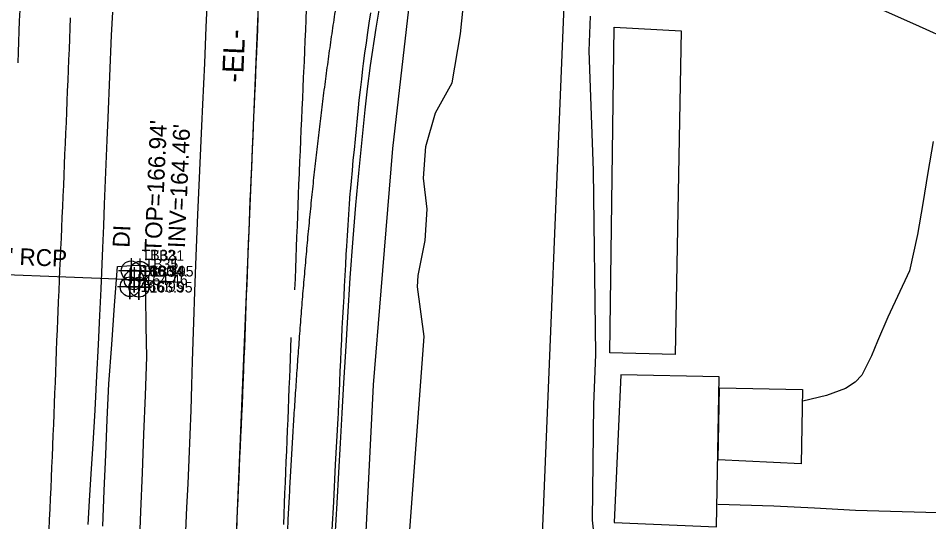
# Model space of a CAD drawing. Extents: x 2262665 to 2270527, y 505476 to 514960.
# Drawn here: x 2266301.8 to 2266517.9, y 511144.5 to 511264.1 of the extents above; entities that cross this region are included whole.
import ezdxf

# ---------------------------------------------------------------- set-up
doc = ezdxf.new("R2010")
doc.units = 0
for name, color, linetype in [('Exist Building', 7, 'Continuous'), ('Exist Building Metal Canopy', 7, 'Continuous'), ('Exist Guardrail', 7, 'Continuous'), ('Exist Horizontal Alignment', 7, 'Continuous'), ('Exist Horizontal Alignment Direction Label', 7, 'Continuous'), ('Exist Right of Way Control of Access Line', 7, 'Continuous'), ('Exist Roads EOP', 7, 'Continuous'), ('Exist Roads EOT', 7, 'Continuous'), ('Exist Roads Soil', 7, 'Continuous'), ('Exist Structure Minor Drop Inlet', 7, 'Continuous'), ('Exist Structure Minor Drop Inlet Cogo Elevation', 7, 'Continuous'), ('Exist Structure Minor Drop Inlet Cogo Number', 7, 'Continuous'), ('Exist Structure Minor Drop Inlet Cogo Point CELL', 7, 'Continuous'), ('Exist Structure Minor Drop Inlet Text', 7, 'Continuous'), ('Exist Structure Minor Drop Inlet Top Elevation', 7, 'Continuous'), ('Exist Structure Minor Paved Ditch or Gutter', 7, 'Continuous'), ('Exist Structure Minor Pipes RCP 15 Inch', 7, 'Continuous'), ('Exist Structure Minor Pipes RCP 15 Inch Cogo Elevation', 7, 'Continuous'), ('Exist Structure Minor Pipes RCP 15 Inch Cogo Number', 7, 'Continuous'), ('Exist Structure Minor Pipes RCP 15 Inch Cogo Point CELL', 7, 'Continuous'), ('Exist Structure Minor Pipes RCP 15 Inch Invert', 7, 'Continuous'), ('Exist Structure Minor Pipes RCP 15 Inch Leader', 7, 'Continuous'), ('Exist Structure Minor Pipes RCP 15 Inch Text', 7, 'Continuous'), ('Exist Vegetation Woods Line', 7, 'Continuous')]:
    doc.layers.add(name, color=color, linetype=linetype)

msp = doc.modelspace()

# ---------------------------------------------------------------- linework, layer by layer
at = {"layer": 'Exist Building'}
for points in [[(2266459.19, 511261.1), (2266457.71, 511184.22), (2266442.21, 511184.55), (2266443.29, 511261.94)], [(2266468.19, 511178.87), (2266444.83, 511179.36), (2266443.23, 511144.28), (2266467.52, 511143.3)]]:
    msp.add_lwpolyline(points, close=True, dxfattribs=at)
at = {"layer": 'Exist Building Metal Canopy'}
msp.add_line((2266467.96, 511159.16), (2266468.29, 511176.31), dxfattribs=at)
msp.add_lwpolyline([(2266468.29, 511176.31), (2266487.99, 511175.87), (2266487.61, 511158.22), (2266467.96, 511159.16)], dxfattribs=at)
at = {"layer": 'Exist Guardrail'}
for points in [[(2266406.46, 511325.92), (2266400.4, 511299.72), (2266394.43, 511266.2), (2266390.64, 511233.16), (2266387.86, 511199.31), (2266386.05, 511177.01)], [(2266386.05, 511177.01), (2266384.09, 511137.33), (2266382.38, 511095.64), (2266381.07, 511065.11), (2266379.7, 511023.62), (2266378.67, 510996.8), (2266377.39, 510973.73), (2266375.61, 510945.1), (2266373.59, 510916.94), (2266371.74, 510887.96), (2266369.96, 510877.24), (2266367.38, 510848.1), (2266364.94, 510828.18), (2266362.42, 510814.47), (2266358.2, 510794.16), (2266353.87, 510772.24), (2266351.14, 510754.77), (2266349.86, 510743.06), (2266349.27, 510726.11)]]:
    msp.add_lwpolyline(points, dxfattribs=at)
at = {"layer": 'Exist Horizontal Alignment'}
msp.add_line((2266320.5, 510340.11), (2266385.32, 511909.14), dxfattribs=at)
msp.add_spline([(2266363.55, 511093.37), (2266363.67, 511096.07), (2266363.78, 511098.77), (2266363.9, 511101.47), (2266364.01, 511104.17), (2266364.12, 511106.87), (2266364.24, 511109.57), (2266364.36, 511112.27), (2266364.47, 511114.97), (2266364.59, 511117.67), (2266364.71, 511120.37), (2266364.83, 511123.07), (2266364.96, 511125.77), (2266365.08, 511128.47), (2266365.21, 511131.17), (2266365.33, 511133.87), (2266365.47, 511136.57), (2266365.6, 511139.27), (2266365.73, 511141.97), (2266365.87, 511144.67), (2266366.01, 511147.37), (2266366.16, 511150.07), (2266366.3, 511152.77), (2266366.45, 511155.46), (2266366.6, 511158.16), (2266366.76, 511160.86), (2266366.92, 511163.56), (2266367.08, 511166.26), (2266367.25, 511168.95), (2266367.42, 511171.65), (2266367.6, 511174.35), (2266367.78, 511177.04), (2266367.96, 511179.74), (2266368.15, 511182.44), (2266368.35, 511185.13), (2266368.55, 511187.83), (2266368.75, 511190.52), (2266368.96, 511193.22), (2266369.17, 511195.91), (2266369.39, 511198.61), (2266369.62, 511201.3), (2266369.85, 511203.99), (2266370.09, 511206.68), (2266370.33, 511209.38), (2266370.58, 511212.07), (2266370.84, 511214.76), (2266371.1, 511217.45), (2266371.37, 511220.14), (2266371.64, 511222.83), (2266371.92, 511225.51), (2266372.21, 511228.2), (2266372.51, 511230.89), (2266372.81, 511233.57), (2266373.12, 511236.26), (2266373.44, 511238.94), (2266373.77, 511241.62), (2266374.1, 511244.31), (2266374.45, 511246.99), (2266374.8, 511249.67), (2266375.16, 511252.35), (2266375.52, 511255.02), (2266375.9, 511257.7), (2266376.28, 511260.38), (2266376.68, 511263.05), (2266377.08, 511265.72), (2266377.49, 511268.39), (2266377.91, 511271.06), (2266378.34, 511273.73), (2266378.78, 511276.4), (2266379.23, 511279.06), (2266379.69, 511281.73), (2266380.16, 511284.39), (2266380.64, 511287.05), (2266381.13, 511289.71), (2266381.63, 511292.36)], degree=3, dxfattribs=at)
at = {"layer": 'Exist Right of Way Control of Access Line'}
msp.add_line((2266413.07, 510822.98), (2266434.35, 511338.09), dxfattribs=at)
at = {"layer": 'Exist Roads EOP'}
for points in [[(2266346.61, 511268.77), (2266346.35, 511261.93), (2266345.98, 511253.37), (2266345.54, 511243.61), (2266345.31, 511238.49), (2266345.07, 511233.21), (2266344.83, 511227.88), (2266344.6, 511222.63), (2266344.37, 511217.46), (2266343.94, 511207.54), (2266343.61, 511199.14), (2266343.37, 511191.89), (2266343.1, 511182.57), (2266342.95, 511176.93), (2266342.77, 511170.99), (2266342.56, 511165.11), (2266342.32, 511159.28), (2266342.05, 511153.51), (2266341.78, 511147.82), (2266341.53, 511142.21)], [(2266318.39, 511143.84), (2266318.75, 511149.43), (2266319.14, 511155.82), (2266319.57, 511163.01), (2266320.03, 511171), (2266320.47, 511179.09), (2266320.86, 511186.59), (2266321.2, 511193.49), (2266321.48, 511199.79), (2266321.89, 511209.53), (2266322.1, 511214.75), (2266322.3, 511219.88), (2266322.69, 511229.39), (2266322.93, 511235.07), (2266323.15, 511240.44), (2266323.53, 511250.23), (2266323.96, 511260.07), (2266324.23, 511265.52)], [(2266387.53, 511266.89), (2266386.7, 511261.69), (2266385.34, 511252.83), (2266384.6, 511247.26), (2266384.06, 511242.28), (2266383.32, 511235.18), (2266382.53, 511227.23), (2266381.86, 511219.7), (2266381.22, 511211.71), (2266380.54, 511202.4), (2266379.92, 511193.04), (2266379.45, 511184.91), (2266379.04, 511177.48), (2266378.62, 511170.24), (2266378.2, 511163.14), (2266377.8, 511156.18), (2266377.4, 511148.91), (2266376.97, 511140.93)]]:
    msp.add_lwpolyline(points, dxfattribs=at)
at = {"layer": 'Exist Roads EOT'}
for points in [[(2266301.78, 511253.49), (2266301.87, 511255.98), (2266301.96, 511258.48), (2266302.05, 511260.98), (2266302.14, 511263.47), (2266302.23, 511265.97)], [(2266370.17, 511266.24), (2266370.06, 511263.74), (2266369.95, 511261.25), (2266369.85, 511258.75), (2266369.74, 511256.25), (2266369.64, 511253.76), (2266369.58, 511252.51), (2266369.47, 511250.01), (2266369.36, 511247.51), (2266369.25, 511245.02), (2266369.14, 511242.52), (2266369.02, 511240.03), (2266368.91, 511237.53), (2266368.8, 511235.03), (2266368.69, 511232.54), (2266368.58, 511230.04), (2266368.46, 511227.55), (2266368.45, 511227.13), (2266368.35, 511224.64), (2266368.26, 511222.14), (2266368.16, 511219.64), (2266368.07, 511217.15), (2266367.97, 511214.65), (2266367.88, 511212.15), (2266367.78, 511209.65), (2266367.69, 511207.16), (2266367.59, 511204.66), (2266367.5, 511202.16), (2266367.4, 511199.67), (2266367.4, 511199.57)], [(2266385.38, 511265.38), (2266385.01, 511262.91), (2266384.68, 511260.71), (2266384.35, 511258.23), (2266384.02, 511255.76), (2266383.69, 511253.28), (2266383.53, 511252.05), (2266383.24, 511249.57), (2266382.96, 511247.08), (2266382.67, 511244.6), (2266382.46, 511242.78), (2266382.22, 511240.29), (2266381.98, 511237.81), (2266381.74, 511235.32), (2266381.5, 511232.83), (2266381.26, 511230.35), (2266381.03, 511227.86), (2266380.79, 511225.37), (2266380.55, 511222.89), (2266380.5, 511222.43), (2266380.34, 511219.94), (2266380.18, 511217.44), (2266380.03, 511214.95), (2266379.87, 511212.46), (2266379.71, 511209.96), (2266379.58, 511207.94), (2266379.45, 511205.45), (2266379.31, 511202.95), (2266379.18, 511200.46), (2266379.05, 511197.96), (2266378.92, 511195.47), (2266378.79, 511192.97), (2266378.65, 511190.48), (2266378.52, 511187.98), (2266378.51, 511187.71), (2266378.39, 511185.22), (2266378.28, 511182.72), (2266378.17, 511180.22), (2266378.06, 511177.73), (2266377.95, 511175.23), (2266377.83, 511172.74), (2266377.72, 511170.24), (2266377.66, 511168.96)], [(2266314.15, 511264.17), (2266314.05, 511261.67), (2266313.95, 511259.18), (2266313.86, 511256.68), (2266313.76, 511254.18), (2266313.66, 511251.78), (2266313.56, 511249.28), (2266313.45, 511246.78), (2266313.35, 511244.29), (2266313.24, 511241.79), (2266313.14, 511239.29), (2266313.03, 511236.8), (2266312.93, 511234.3), (2266312.82, 511231.8), (2266312.72, 511229.31), (2266312.61, 511226.81), (2266312.51, 511224.31), (2266312.4, 511221.78), (2266312.29, 511219.28), (2266312.18, 511216.79), (2266312.07, 511214.29), (2266311.96, 511211.79), (2266311.85, 511209.3), (2266311.74, 511206.8), (2266311.63, 511204.3), (2266311.51, 511201.81), (2266311.4, 511199.31), (2266311.29, 511196.82), (2266311.18, 511194.32), (2266311.1, 511192.5), (2266311.01, 511190.01), (2266310.91, 511187.51), (2266310.81, 511185.01), (2266310.72, 511182.52), (2266310.62, 511180.02), (2266310.53, 511177.52), (2266310.43, 511175.03), (2266310.33, 511172.53), (2266310.24, 511170.03), (2266310.14, 511167.54), (2266310.05, 511165.04), (2266309.95, 511162.54), (2266309.95, 511162.44), (2266309.84, 511159.95), (2266309.73, 511157.45), (2266309.61, 511154.95), (2266309.5, 511152.46), (2266309.39, 511149.96), (2266309.28, 511147.47), (2266309.17, 511144.97), (2266309.06, 511142.47)], [(2266358.69, 511264.2), (2266358.59, 511261.7), (2266358.48, 511259.2), (2266358.44, 511258.31), (2266358.34, 511255.81), (2266358.23, 511253.31), (2266358.12, 511250.82), (2266358.01, 511248.32), (2266357.9, 511245.82), (2266357.79, 511243.33), (2266357.68, 511240.83), (2266357.57, 511238.33), (2266357.46, 511235.84), (2266357.36, 511233.34), (2266357.25, 511230.85), (2266357.14, 511228.35), (2266357.03, 511225.85), (2266356.92, 511223.36), (2266356.81, 511220.86), (2266356.7, 511218.28), (2266356.6, 511215.78), (2266356.51, 511213.28), (2266356.41, 511210.79), (2266356.32, 511208.29), (2266356.23, 511205.79), (2266356.13, 511203.3), (2266356.04, 511200.8), (2266355.94, 511198.3), (2266355.85, 511195.81), (2266355.75, 511193.31), (2266355.66, 511190.81), (2266355.56, 511188.32), (2266355.47, 511185.82), (2266355.37, 511183.32), (2266355.28, 511180.82), (2266355.18, 511178.33), (2266355.14, 511177.25), (2266355.03, 511174.75), (2266354.92, 511172.26), (2266354.81, 511169.76), (2266354.69, 511167.26), (2266354.58, 511164.77), (2266354.47, 511162.27), (2266354.36, 511159.78), (2266354.24, 511157.28), (2266354.13, 511154.78), (2266354.02, 511152.29), (2266353.91, 511149.79), (2266353.8, 511147.3), (2266353.68, 511144.8), (2266353.57, 511142.3)], [(2266366.54, 511188.25), (2266366.45, 511185.76), (2266366.35, 511183.26), (2266366.25, 511180.76), (2266366.18, 511178.73), (2266366.07, 511176.23), (2266365.97, 511173.74), (2266365.87, 511171.24), (2266365.76, 511168.74), (2266365.66, 511166.25), (2266365.56, 511163.75), (2266365.45, 511161.26), (2266365.35, 511158.76), (2266365.25, 511156.26), (2266365.14, 511153.77), (2266365.04, 511151.27), (2266364.94, 511148.77), (2266364.83, 511146.28), (2266364.73, 511143.78)], [(2266377.66, 511168.96), (2266377.66, 511168.96), (2266377.01, 511158.08), (2266376.62, 511149.2), (2266376.21, 511142.53), (2266375.81, 511135.86)]]:
    msp.add_lwpolyline(points, dxfattribs=at)
at = {"layer": 'Exist Roads Soil'}
for points in [[(2266462.17, 511328.39), (2266469.21, 511323.48), (2266476.25, 511318.58), (2266483.13, 511313.6), (2266490, 511308.63), (2266496.88, 511303.65), (2266503.75, 511298.67), (2266510.62, 511293.7), (2266517.5, 511288.72), (2266518.03, 511287.58), (2266513.9, 511280.59), (2266509.78, 511273.6), (2266505.65, 511266.6), (2266514.75, 511262.54), (2266523.84, 511258.47)], [(2266518.94, 511234.77), (2266517.72, 511227.4), (2266516.5, 511220.03), (2266515.28, 511212.67), (2266513.34, 511204.03), (2266508.17, 511193.07), (2266505.72, 511187.34), (2266504.3, 511183.87), (2266502.04, 511179.32), (2266500.49, 511177.66), (2266498.13, 511176.12), (2266493.66, 511174.44), (2266488, 511173.12)], [(2266525.52, 511146.46), (2266517.19, 511146.69), (2266508.85, 511146.93), (2266500.52, 511147.16), (2266490.82, 511147.66), (2266481.13, 511148.17), (2266467.85, 511148.55)]]:
    msp.add_lwpolyline(points, dxfattribs=at)
at = {"layer": 'Exist Structure Minor Drop Inlet'}
msp.add_lwpolyline([(2266328.33, 511200.3), (2266330.45, 511200.16), (2266330.69, 511203.96), (2266328.58, 511204.1)], close=True, dxfattribs=at)
at = {"layer": 'Exist Structure Minor Drop Inlet Cogo Point CELL'}
for points in [[(2266328.59, 511207.08), (2266328.59, 511201.08), (2266328.59, 511204.08), (2266331.59, 511204.08), (2266325.59, 511204.08)], [(2266330.69, 511206.96), (2266330.69, 511200.96), (2266330.69, 511203.96), (2266333.69, 511203.96), (2266327.69, 511203.96)], [(2266328.33, 511203.3), (2266328.33, 511197.3), (2266328.33, 511200.3), (2266331.33, 511200.3), (2266325.33, 511200.3)], [(2266330.46, 511203.16), (2266330.46, 511197.16), (2266330.46, 511200.16), (2266333.46, 511200.16), (2266327.46, 511200.16)]]:
    msp.add_lwpolyline(points, dxfattribs=at)
for centre in [(2266328.59, 511204.08), (2266330.69, 511203.96), (2266328.33, 511200.3), (2266330.46, 511200.16)]:
    msp.add_circle(centre, 2.34, dxfattribs=at)
at = {"layer": 'Exist Structure Minor Paved Ditch or Gutter'}
msp.add_lwpolyline([(2266321.86, 511143.4), (2266322.22, 511151.87), (2266322.58, 511160.33), (2266322.94, 511168.79), (2266323.3, 511177.26), (2266323.99, 511186.54), (2266324.68, 511195.82), (2266325.37, 511205.1), (2266328.68, 511205.36), (2266330.48, 511205.44), (2266331.82, 511205.36), (2266331.97, 511198.11), (2266332.12, 511190.86), (2266332.28, 511183.61), (2266331.92, 511174.43), (2266331.56, 511165.25), (2266331.21, 511156.07), (2266330.85, 511146.89), (2266330.53, 511138.45)], dxfattribs=at)
at = {"layer": 'Exist Structure Minor Pipes RCP 15 Inch'}
msp.add_line((2266329.29, 511201.93), (2266252.27, 511205.01), dxfattribs=at)
at = {"layer": 'Exist Structure Minor Pipes RCP 15 Inch Cogo Point CELL'}
msp.add_lwpolyline([(2266329.29, 511204.93), (2266329.29, 511198.93), (2266329.29, 511201.93), (2266332.29, 511201.93), (2266326.29, 511201.93)], dxfattribs=at)
msp.add_circle((2266329.29, 511201.93), 2.34, dxfattribs=at)
at = {"layer": 'Exist Structure Minor Pipes RCP 15 Inch Leader'}
msp.add_lwpolyline([(2266329.29, 511201.93), (2266338.98, 511201.51), (2266339.24, 511207.5)], dxfattribs=at)
at = {"layer": 'Exist Vegetation Woods Line'}
for points in [[(2266398.19, 511188.49), (2266396.61, 511200.28), (2266396.71, 511202.97), (2266398.43, 511211.23), (2266398.83, 511218.72), (2266398.03, 511226.09), (2266398.51, 511233.58), (2266400.88, 511241.59), (2266404.77, 511248.71), (2266406.76, 511260.32), (2266407.8, 511270.52)], [(2266437.56, 511264.54), (2266437.26, 511256.29), (2266438.28, 511227.93), (2266438.81, 511184.23), (2266438.37, 511172.33)], [(2266381.78, 510957.35), (2266384.15, 510982.43), (2266386.3, 510985.46), (2266390.64, 510994.76), (2266392.06, 511008.21), (2266389.44, 511030.28), (2266391.47, 511079.47), (2266394.32, 511137.13), (2266398.19, 511188.49)], [(2266438.37, 511172.33), (2266438.02, 511144.88), (2266438.79, 511137.78)]]:
    msp.add_lwpolyline(points, dxfattribs=at)

# ---------------------------------------------------------------- texts
at = {"layer": 'Exist Horizontal Alignment Direction Label'}
msp.add_text('-EL-', height=5, rotation=87.5983, dxfattribs=at).set_placement((2266355.15, 511248.7))
at = {"layer": 'Exist Structure Minor Drop Inlet Cogo Elevation'}
for s, p in [('166.94', (2266331.09, 511202.83)), ('166.95', (2266333.19, 511202.71)), ('166.95', (2266330.83, 511199.05)), ('166.95', (2266332.96, 511198.91))]:
    msp.add_text(s, height=2.5, dxfattribs=at).set_placement(p)
at = {"layer": 'Exist Structure Minor Drop Inlet Cogo Number'}
for s, p in [('TB32', (2266331.09, 511206.58)), ('TB31', (2266333.19, 511206.46)), ('TB33', (2266330.83, 511202.8)), ('TB34', (2266332.96, 511202.66))]:
    msp.add_text(s, height=2.5, dxfattribs=at).set_placement(p)
at = {"layer": 'Exist Structure Minor Drop Inlet Text'}
msp.add_text('DI', height=4, rotation=87.4803, dxfattribs=at).set_placement((2266328.19, 511209.51))
at = {"layer": 'Exist Structure Minor Drop Inlet Top Elevation'}
msp.add_text("TOP=166.94'", height=4, rotation=87.4803, dxfattribs=at).set_placement((2266335.74, 511208.3))
at = {"layer": 'Exist Structure Minor Pipes RCP 15 Inch Cogo Elevation'}
msp.add_text('164.46', height=2.5, dxfattribs=at).set_placement((2266331.79, 511200.68))
at = {"layer": 'Exist Structure Minor Pipes RCP 15 Inch Cogo Number'}
msp.add_text('TB35', height=2.5, dxfattribs=at).set_placement((2266331.79, 511204.43))
at = {"layer": 'Exist Structure Minor Pipes RCP 15 Inch Invert'}
msp.add_text("INV=164.46'", height=4, rotation=87.4803, dxfattribs=at).set_placement((2266341.33, 511209.41))
at = {"layer": 'Exist Structure Minor Pipes RCP 15 Inch Text'}
msp.add_text('15" RCP', height=4, rotation=357.7094, dxfattribs=at).set_placement((2266292.7, 511205.82))

doc.saveas('drawing.dxf')
